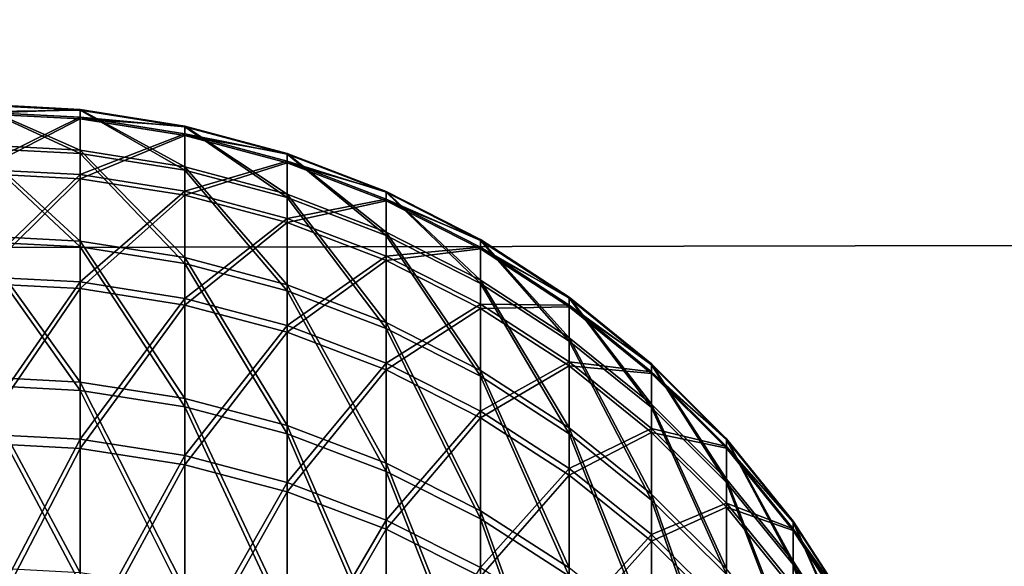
# Model space of a CAD drawing. Header units: millimetres. Extents: x -184 to 165, y -135 to 242.
# Tile 731 of 1056: x -36.739 to -36.495, y -81.615 to -81.48. Entities that reach past the tile are written whole.
import ezdxf

# ---------------------------------------------------------------- set-up
doc = ezdxf.new("R2010")
doc.units = ezdxf.units.MM
doc.header["$LTSCALE"] = 41.718519
for name, color, linetype in [('384', 7, 'CONTINUOUS'), ('386', 7, 'CONTINUOUS'), ('453', 7, 'CONTINUOUS'), ('469', 7, 'CONTINUOUS')]:
    doc.layers.add(name, color=color, linetype=linetype)

msp = doc.modelspace()

# ---------------------------------------------------------------- linework, layer by layer
at = {"layer": '384', "linetype": 'CONTINUOUS'}
for points in [[(-19.62608, -81.05487, 60), (-19.80252, -81.50071, 60), (-177.79032, -81.26705, 60), (-19.62608, -81.05487, 60)], [(-19.80252, -81.50071, 60), (-177.5651, -81.83048, 60), (-177.79032, -81.26705, 60), (-19.80252, -81.50071, 60)], [(-19.80252, -81.50071, 60), (-19.99456, -81.97781, 60), (-177.5651, -81.83048, 60), (-19.80252, -81.50071, 60)]]:
    msp.add_3dface(points, dxfattribs=at)
at = {"layer": '386', "linetype": 'CONTINUOUS'}
for points in [[(-177.87392, -81.05487, 63), (-177.69748, -81.50071, 63), (-19.70968, -81.26705, 63), (-177.87392, -81.05487, 63)], [(-177.69748, -81.50071, 63), (-19.9349, -81.83048, 63), (-19.70968, -81.26705, 63), (-177.69748, -81.50071, 63)], [(-177.69748, -81.50071, 63), (-177.50544, -81.97781, 63), (-19.9349, -81.83048, 63), (-177.69748, -81.50071, 63)]]:
    msp.add_3dface(points, dxfattribs=at)
at = {"layer": '453', "linetype": 'CONTINUOUS'}
for points in [[(-36.75, -81.51068, 25.64715), (-36.75, -81.5006, 25.92012), (-36.72387, -81.51205, 25.64723), (-36.75, -81.51068, 25.64715)], [(-36.75, -81.5006, 25.92012), (-36.75, -81.50295, 26.19327), (-36.72387, -81.50197, 25.92014), (-36.75, -81.5006, 25.92012)], [(-36.75, -81.5006, 25.92012), (-36.72387, -81.50197, 25.92014), (-36.72387, -81.51205, 25.64723), (-36.75, -81.5006, 25.92012)], [(-36.75, -81.50295, 26.19327), (-36.72387, -81.50432, 26.19322), (-36.72387, -81.50197, 25.92014), (-36.75, -81.50295, 26.19327)], [(-36.698, -81.50607, 25.9202), (-36.698, -81.51614, 25.64747), (-36.72387, -81.50197, 25.92014), (-36.698, -81.50607, 25.9202)], [(-36.72387, -81.50432, 26.19322), (-36.698, -81.50607, 25.9202), (-36.72387, -81.50197, 25.92014), (-36.72387, -81.50432, 26.19322)], [(-36.72387, -81.50197, 25.92014), (-36.698, -81.51614, 25.64747), (-36.72387, -81.51205, 25.64723), (-36.72387, -81.50197, 25.92014)], [(-36.75, -81.50295, 26.19327), (-36.75, -81.51774, 26.46603), (-36.72387, -81.50432, 26.19322), (-36.75, -81.50295, 26.19327)], [(-36.75, -81.51774, 26.46603), (-36.72387, -81.5191, 26.46592), (-36.72387, -81.50432, 26.19322), (-36.75, -81.51774, 26.46603)], [(-36.698, -81.50842, 26.1931), (-36.698, -81.50607, 25.9202), (-36.72387, -81.50432, 26.19322), (-36.698, -81.50842, 26.1931)], [(-36.72387, -81.5191, 26.46592), (-36.698, -81.50842, 26.1931), (-36.72387, -81.50432, 26.19322), (-36.72387, -81.5191, 26.46592)], [(-36.6727, -81.51285, 25.92029), (-36.6727, -81.52291, 25.64788), (-36.698, -81.50607, 25.9202), (-36.6727, -81.51285, 25.92029)], [(-36.698, -81.50842, 26.1931), (-36.6727, -81.51285, 25.92029), (-36.698, -81.50607, 25.9202), (-36.698, -81.50842, 26.1931)], [(-36.698, -81.50607, 25.9202), (-36.6727, -81.52291, 25.64788), (-36.698, -81.51614, 25.64747), (-36.698, -81.50607, 25.9202)], [(-36.698, -81.52319, 26.46561), (-36.698, -81.50842, 26.1931), (-36.72387, -81.5191, 26.46592), (-36.698, -81.52319, 26.46561)], [(-36.6727, -81.5152, 26.19288), (-36.6727, -81.51285, 25.92029), (-36.698, -81.50842, 26.1931), (-36.6727, -81.5152, 26.19288)], [(-36.698, -81.52319, 26.46561), (-36.6727, -81.5152, 26.19288), (-36.698, -81.50842, 26.1931), (-36.698, -81.52319, 26.46561)], [(-36.75, -81.53318, 25.37492), (-36.75, -81.51068, 25.64715), (-36.72387, -81.53454, 25.37506), (-36.75, -81.53318, 25.37492)], [(-36.75, -81.51068, 25.64715), (-36.72387, -81.51205, 25.64723), (-36.72387, -81.53454, 25.37506), (-36.75, -81.51068, 25.64715)], [(-36.698, -81.51614, 25.64747), (-36.698, -81.53861, 25.37549), (-36.72387, -81.51205, 25.64723), (-36.698, -81.51614, 25.64747)], [(-36.72387, -81.51205, 25.64723), (-36.698, -81.53861, 25.37549), (-36.72387, -81.53454, 25.37506), (-36.72387, -81.51205, 25.64723)], [(-36.64824, -81.52224, 25.92043), (-36.64824, -81.53229, 25.64844), (-36.6727, -81.51285, 25.92029), (-36.64824, -81.52224, 25.92043)], [(-36.6727, -81.5152, 26.19288), (-36.64824, -81.52224, 25.92043), (-36.6727, -81.51285, 25.92029), (-36.6727, -81.5152, 26.19288)], [(-36.6727, -81.51285, 25.92029), (-36.64824, -81.53229, 25.64844), (-36.6727, -81.52291, 25.64788), (-36.6727, -81.51285, 25.92029)], [(-36.6727, -81.52995, 26.46508), (-36.6727, -81.5152, 26.19288), (-36.698, -81.52319, 26.46561), (-36.6727, -81.52995, 26.46508)], [(-36.6727, -81.52291, 25.64788), (-36.6727, -81.54536, 25.3762), (-36.698, -81.51614, 25.64747), (-36.6727, -81.52291, 25.64788)], [(-36.698, -81.51614, 25.64747), (-36.6727, -81.54536, 25.3762), (-36.698, -81.53861, 25.37549), (-36.698, -81.51614, 25.64747)], [(-36.64824, -81.52459, 26.19259), (-36.64824, -81.52224, 25.92043), (-36.6727, -81.5152, 26.19288), (-36.64824, -81.52459, 26.19259)], [(-36.6727, -81.52995, 26.46508), (-36.64824, -81.52459, 26.19259), (-36.6727, -81.5152, 26.19288), (-36.6727, -81.52995, 26.46508)], [(-36.75, -81.51774, 26.46603), (-36.75, -81.54492, 26.73783), (-36.72387, -81.5191, 26.46592), (-36.75, -81.51774, 26.46603)], [(-36.75, -81.54492, 26.73783), (-36.72387, -81.54628, 26.73766), (-36.72387, -81.5191, 26.46592), (-36.75, -81.54492, 26.73783)], [(-36.72387, -81.54628, 26.73766), (-36.698, -81.52319, 26.46561), (-36.72387, -81.5191, 26.46592), (-36.72387, -81.54628, 26.73766)], [(-36.698, -81.55035, 26.73716), (-36.698, -81.52319, 26.46561), (-36.72387, -81.54628, 26.73766), (-36.698, -81.55035, 26.73716)], [(-36.698, -81.55035, 26.73716), (-36.6727, -81.52995, 26.46508), (-36.698, -81.52319, 26.46561), (-36.698, -81.55035, 26.73716)], [(-36.64824, -81.53229, 25.64844), (-36.64824, -81.5547, 25.37719), (-36.6727, -81.52291, 25.64788), (-36.64824, -81.53229, 25.64844)], [(-36.6727, -81.52291, 25.64788), (-36.64824, -81.5547, 25.37719), (-36.6727, -81.54536, 25.3762), (-36.6727, -81.52291, 25.64788)], [(-36.62491, -81.53414, 25.92059), (-36.62491, -81.54417, 25.64915), (-36.64824, -81.52224, 25.92043), (-36.62491, -81.53414, 25.92059)], [(-36.64824, -81.52459, 26.19259), (-36.62491, -81.53414, 25.92059), (-36.64824, -81.52224, 25.92043), (-36.64824, -81.52459, 26.19259)], [(-36.64824, -81.52224, 25.92043), (-36.62491, -81.54417, 25.64915), (-36.64824, -81.53229, 25.64844), (-36.64824, -81.52224, 25.92043)], [(-36.64824, -81.53932, 26.46436), (-36.64824, -81.52459, 26.19259), (-36.6727, -81.52995, 26.46508), (-36.64824, -81.53932, 26.46436)], [(-36.62491, -81.53648, 26.19221), (-36.62491, -81.53414, 25.92059), (-36.64824, -81.52459, 26.19259), (-36.62491, -81.53648, 26.19221)], [(-36.64824, -81.53932, 26.46436), (-36.62491, -81.53648, 26.19221), (-36.64824, -81.52459, 26.19259), (-36.64824, -81.53932, 26.46436)], [(-36.6727, -81.55708, 26.73633), (-36.6727, -81.52995, 26.46508), (-36.698, -81.55035, 26.73716), (-36.6727, -81.55708, 26.73633)], [(-36.6727, -81.55708, 26.73633), (-36.64824, -81.53932, 26.46436), (-36.6727, -81.52995, 26.46508), (-36.6727, -81.55708, 26.73633)], [(-36.75, -81.56804, 25.10399), (-36.75, -81.53318, 25.37492), (-36.72387, -81.56939, 25.1042), (-36.75, -81.56804, 25.10399)], [(-36.75, -81.53318, 25.37492), (-36.72387, -81.53454, 25.37506), (-36.72387, -81.56939, 25.1042), (-36.75, -81.53318, 25.37492)], [(-36.62491, -81.54417, 25.64915), (-36.62491, -81.56654, 25.37844), (-36.64824, -81.53229, 25.64844), (-36.62491, -81.54417, 25.64915)], [(-36.64824, -81.53229, 25.64844), (-36.62491, -81.56654, 25.37844), (-36.64824, -81.5547, 25.37719), (-36.64824, -81.53229, 25.64844)], [(-36.698, -81.53861, 25.37549), (-36.698, -81.57344, 25.10481), (-36.72387, -81.53454, 25.37506), (-36.698, -81.53861, 25.37549)], [(-36.72387, -81.53454, 25.37506), (-36.698, -81.57344, 25.10481), (-36.72387, -81.56939, 25.1042), (-36.72387, -81.53454, 25.37506)], [(-36.60295, -81.54842, 25.9208), (-36.60295, -81.55842, 25.65), (-36.62491, -81.53414, 25.92059), (-36.60295, -81.54842, 25.9208)], [(-36.62491, -81.53648, 26.19221), (-36.60295, -81.54842, 25.9208), (-36.62491, -81.53414, 25.92059), (-36.62491, -81.53648, 26.19221)], [(-36.62491, -81.53414, 25.92059), (-36.60295, -81.55842, 25.65), (-36.62491, -81.54417, 25.64915), (-36.62491, -81.53414, 25.92059)], [(-36.62491, -81.55119, 26.46345), (-36.62491, -81.53648, 26.19221), (-36.64824, -81.53932, 26.46436), (-36.62491, -81.55119, 26.46345)], [(-36.60295, -81.55075, 26.19177), (-36.60295, -81.54842, 25.9208), (-36.62491, -81.53648, 26.19221), (-36.60295, -81.55075, 26.19177)], [(-36.62491, -81.55119, 26.46345), (-36.60295, -81.55075, 26.19177), (-36.62491, -81.53648, 26.19221), (-36.62491, -81.55119, 26.46345)], [(-36.6727, -81.54536, 25.3762), (-36.6727, -81.58015, 25.10583), (-36.698, -81.53861, 25.37549), (-36.6727, -81.54536, 25.3762)], [(-36.698, -81.53861, 25.37549), (-36.6727, -81.58015, 25.10583), (-36.698, -81.57344, 25.10481), (-36.698, -81.53861, 25.37549)], [(-36.64824, -81.5664, 26.73518), (-36.64824, -81.53932, 26.46436), (-36.6727, -81.55708, 26.73633), (-36.64824, -81.5664, 26.73518)], [(-36.64824, -81.5664, 26.73518), (-36.62491, -81.55119, 26.46345), (-36.64824, -81.53932, 26.46436), (-36.64824, -81.5664, 26.73518)], [(-36.75, -81.54492, 26.73783), (-36.75, -81.58445, 27.00811), (-36.72387, -81.54628, 26.73766), (-36.75, -81.54492, 26.73783)], [(-36.64824, -81.5547, 25.37719), (-36.64824, -81.58944, 25.10724), (-36.6727, -81.54536, 25.3762), (-36.64824, -81.5547, 25.37719)], [(-36.6727, -81.54536, 25.3762), (-36.64824, -81.58944, 25.10724), (-36.6727, -81.58015, 25.10583), (-36.6727, -81.54536, 25.3762)], [(-36.60295, -81.55842, 25.65), (-36.60295, -81.58073, 25.37994), (-36.62491, -81.54417, 25.64915), (-36.60295, -81.55842, 25.65)], [(-36.62491, -81.54417, 25.64915), (-36.60295, -81.58073, 25.37994), (-36.62491, -81.56654, 25.37844), (-36.62491, -81.54417, 25.64915)], [(-36.75, -81.58445, 27.00811), (-36.72387, -81.5858, 27.00788), (-36.72387, -81.54628, 26.73766), (-36.75, -81.58445, 27.00811)], [(-36.72387, -81.5858, 27.00788), (-36.698, -81.55035, 26.73716), (-36.72387, -81.54628, 26.73766), (-36.72387, -81.5858, 27.00788)], [(-36.698, -81.58984, 27.0072), (-36.698, -81.55035, 26.73716), (-36.72387, -81.5858, 27.00788), (-36.698, -81.58984, 27.0072)], [(-36.698, -81.58984, 27.0072), (-36.6727, -81.55708, 26.73633), (-36.698, -81.55035, 26.73716), (-36.698, -81.58984, 27.0072)], [(-36.5826, -81.56491, 25.92103), (-36.5826, -81.57489, 25.65098), (-36.60295, -81.54842, 25.9208), (-36.5826, -81.56491, 25.92103)], [(-36.60295, -81.55075, 26.19177), (-36.5826, -81.56491, 25.92103), (-36.60295, -81.54842, 25.9208), (-36.60295, -81.55075, 26.19177)], [(-36.60295, -81.54842, 25.9208), (-36.5826, -81.57489, 25.65098), (-36.60295, -81.55842, 25.65), (-36.60295, -81.54842, 25.9208)], [(-36.62491, -81.57822, 26.73373), (-36.62491, -81.55119, 26.46345), (-36.64824, -81.5664, 26.73518), (-36.62491, -81.57822, 26.73373)], [(-36.60295, -81.56542, 26.46235), (-36.60295, -81.55075, 26.19177), (-36.62491, -81.55119, 26.46345), (-36.60295, -81.56542, 26.46235)], [(-36.62491, -81.57822, 26.73373), (-36.60295, -81.56542, 26.46235), (-36.62491, -81.55119, 26.46345), (-36.62491, -81.57822, 26.73373)], [(-36.5826, -81.56724, 26.19125), (-36.5826, -81.56491, 25.92103), (-36.60295, -81.55075, 26.19177), (-36.5826, -81.56724, 26.19125)], [(-36.60295, -81.56542, 26.46235), (-36.5826, -81.56724, 26.19125), (-36.60295, -81.55075, 26.19177), (-36.60295, -81.56542, 26.46235)], [(-36.62491, -81.56654, 25.37844), (-36.62491, -81.6012, 25.10903), (-36.64824, -81.5547, 25.37719), (-36.62491, -81.56654, 25.37844)], [(-36.64824, -81.5547, 25.37719), (-36.62491, -81.6012, 25.10903), (-36.64824, -81.58944, 25.10724), (-36.64824, -81.5547, 25.37719)], [(-36.6727, -81.59653, 27.00606), (-36.6727, -81.55708, 26.73633), (-36.698, -81.58984, 27.0072), (-36.6727, -81.59653, 27.00606)], [(-36.6727, -81.59653, 27.00606), (-36.64824, -81.5664, 26.73518), (-36.6727, -81.55708, 26.73633), (-36.6727, -81.59653, 27.00606)], [(-36.5826, -81.57489, 25.65098), (-36.5826, -81.59714, 25.38167), (-36.60295, -81.55842, 25.65), (-36.5826, -81.57489, 25.65098)], [(-36.60295, -81.55842, 25.65), (-36.5826, -81.59714, 25.38167), (-36.60295, -81.58073, 25.37994), (-36.60295, -81.55842, 25.65)], [(-36.56409, -81.58345, 25.92129), (-36.56409, -81.59339, 25.65209), (-36.5826, -81.56491, 25.92103), (-36.56409, -81.58345, 25.92129)], [(-36.5826, -81.56724, 26.19125), (-36.56409, -81.58345, 25.92129), (-36.5826, -81.56491, 25.92103), (-36.5826, -81.56724, 26.19125)], [(-36.5826, -81.56491, 25.92103), (-36.56409, -81.59339, 25.65209), (-36.5826, -81.57489, 25.65098), (-36.5826, -81.56491, 25.92103)], [(-36.64824, -81.60579, 27.00449), (-36.64824, -81.5664, 26.73518), (-36.6727, -81.59653, 27.00606), (-36.64824, -81.60579, 27.00449)], [(-36.64824, -81.60579, 27.00449), (-36.62491, -81.57822, 26.73373), (-36.64824, -81.5664, 26.73518), (-36.64824, -81.60579, 27.00449)], [(-36.60295, -81.59239, 26.73199), (-36.60295, -81.56542, 26.46235), (-36.62491, -81.57822, 26.73373), (-36.60295, -81.59239, 26.73199)], [(-36.60295, -81.58073, 25.37994), (-36.60295, -81.61532, 25.11117), (-36.62491, -81.56654, 25.37844), (-36.60295, -81.58073, 25.37994)], [(-36.62491, -81.56654, 25.37844), (-36.60295, -81.61532, 25.11117), (-36.62491, -81.6012, 25.10903), (-36.62491, -81.56654, 25.37844)], [(-36.5826, -81.58187, 26.46108), (-36.5826, -81.56724, 26.19125), (-36.60295, -81.56542, 26.46235), (-36.5826, -81.58187, 26.46108)], [(-36.60295, -81.59239, 26.73199), (-36.5826, -81.58187, 26.46108), (-36.60295, -81.56542, 26.46235), (-36.60295, -81.59239, 26.73199)], [(-36.56409, -81.58577, 26.19067), (-36.56409, -81.58345, 25.92129), (-36.5826, -81.56724, 26.19125), (-36.56409, -81.58577, 26.19067)], [(-36.5826, -81.58187, 26.46108), (-36.56409, -81.58577, 26.19067), (-36.5826, -81.56724, 26.19125), (-36.5826, -81.58187, 26.46108)], [(-36.75, -81.61519, 24.83494), (-36.75, -81.56804, 25.10399), (-36.72387, -81.61654, 24.8352), (-36.75, -81.61519, 24.83494)], [(-36.75, -81.56804, 25.10399), (-36.72387, -81.56939, 25.1042), (-36.72387, -81.61654, 24.8352), (-36.75, -81.56804, 25.10399)], [(-36.698, -81.57344, 25.10481), (-36.698, -81.62056, 24.836), (-36.72387, -81.56939, 25.1042), (-36.698, -81.57344, 25.10481)], [(-36.72387, -81.56939, 25.1042), (-36.698, -81.62056, 24.836), (-36.72387, -81.61654, 24.8352), (-36.72387, -81.56939, 25.1042)], [(-36.6727, -81.58015, 25.10583), (-36.6727, -81.62721, 24.83732), (-36.698, -81.57344, 25.10481), (-36.6727, -81.58015, 25.10583)], [(-36.698, -81.57344, 25.10481), (-36.6727, -81.62721, 24.83732), (-36.698, -81.62056, 24.836), (-36.698, -81.57344, 25.10481)], [(-36.56409, -81.59339, 25.65209), (-36.56409, -81.61557, 25.38362), (-36.5826, -81.57489, 25.65098), (-36.56409, -81.59339, 25.65209)], [(-36.5826, -81.57489, 25.65098), (-36.56409, -81.61557, 25.38362), (-36.5826, -81.59714, 25.38167), (-36.5826, -81.57489, 25.65098)], [(-36.62491, -81.61752, 27.0025), (-36.62491, -81.57822, 26.73373), (-36.64824, -81.60579, 27.00449), (-36.62491, -81.61752, 27.0025)], [(-36.62491, -81.61752, 27.0025), (-36.60295, -81.59239, 26.73199), (-36.62491, -81.57822, 26.73373), (-36.62491, -81.61752, 27.0025)], [(-36.64824, -81.58944, 25.10724), (-36.64824, -81.63642, 24.83916), (-36.6727, -81.58015, 25.10583), (-36.64824, -81.58944, 25.10724)], [(-36.6727, -81.58015, 25.10583), (-36.64824, -81.63642, 24.83916), (-36.6727, -81.62721, 24.83732), (-36.6727, -81.58015, 25.10583)], [(-36.5826, -81.59714, 25.38167), (-36.5826, -81.63163, 25.11365), (-36.60295, -81.58073, 25.37994), (-36.5826, -81.59714, 25.38167)], [(-36.60295, -81.58073, 25.37994), (-36.5826, -81.63163, 25.11365), (-36.60295, -81.61532, 25.11117), (-36.60295, -81.58073, 25.37994)], [(-36.5826, -81.60876, 26.72997), (-36.5826, -81.58187, 26.46108), (-36.60295, -81.59239, 26.73199), (-36.5826, -81.60876, 26.72997)], [(-36.56409, -81.60035, 26.45966), (-36.56409, -81.58577, 26.19067), (-36.5826, -81.58187, 26.46108), (-36.56409, -81.60035, 26.45966)], [(-36.5826, -81.60876, 26.72997), (-36.56409, -81.60035, 26.45966), (-36.5826, -81.58187, 26.46108), (-36.5826, -81.60876, 26.72997)], [(-36.75, -81.58445, 27.00811), (-36.75, -81.63623, 27.27632), (-36.72387, -81.5858, 27.00788), (-36.75, -81.58445, 27.00811)], [(-36.54762, -81.60381, 25.92158), (-36.54762, -81.61372, 25.6533), (-36.56409, -81.58345, 25.92129), (-36.54762, -81.60381, 25.92158)], [(-36.56409, -81.58577, 26.19067), (-36.54762, -81.60381, 25.92158), (-36.56409, -81.58345, 25.92129), (-36.56409, -81.58577, 26.19067)], [(-36.56409, -81.58345, 25.92129), (-36.54762, -81.61372, 25.6533), (-36.56409, -81.59339, 25.65209), (-36.56409, -81.58345, 25.92129)], [(-36.75, -81.63623, 27.27632), (-36.72387, -81.63757, 27.27603), (-36.72387, -81.5858, 27.00788), (-36.75, -81.63623, 27.27632)], [(-36.72387, -81.63757, 27.27603), (-36.698, -81.58984, 27.0072), (-36.72387, -81.5858, 27.00788), (-36.72387, -81.63757, 27.27603)], [(-36.54762, -81.60613, 26.19003), (-36.54762, -81.60381, 25.92158), (-36.56409, -81.58577, 26.19067), (-36.54762, -81.60613, 26.19003)], [(-36.56409, -81.60035, 26.45966), (-36.54762, -81.60613, 26.19003), (-36.56409, -81.58577, 26.19067), (-36.56409, -81.60035, 26.45966)], [(-36.62491, -81.6012, 25.10903), (-36.62491, -81.6481, 24.84148), (-36.64824, -81.58944, 25.10724), (-36.62491, -81.6012, 25.10903)], [(-36.64824, -81.58944, 25.10724), (-36.62491, -81.6481, 24.84148), (-36.64824, -81.63642, 24.83916), (-36.64824, -81.58944, 25.10724)], [(-36.698, -81.64158, 27.27516), (-36.698, -81.58984, 27.0072), (-36.72387, -81.63757, 27.27603), (-36.698, -81.64158, 27.27516)], [(-36.698, -81.64158, 27.27516), (-36.6727, -81.59653, 27.00606), (-36.698, -81.58984, 27.0072), (-36.698, -81.64158, 27.27516)], [(-36.60295, -81.6316, 27.00012), (-36.60295, -81.59239, 26.73199), (-36.62491, -81.61752, 27.0025), (-36.60295, -81.6316, 27.00012)], [(-36.60295, -81.6316, 27.00012), (-36.5826, -81.60876, 26.72997), (-36.60295, -81.59239, 26.73199), (-36.60295, -81.6316, 27.00012)], [(-36.54762, -81.61372, 25.6533), (-36.54762, -81.63583, 25.38576), (-36.56409, -81.59339, 25.65209), (-36.54762, -81.61372, 25.6533)], [(-36.56409, -81.59339, 25.65209), (-36.54762, -81.63583, 25.38576), (-36.56409, -81.61557, 25.38362), (-36.56409, -81.59339, 25.65209)], [(-36.6727, -81.64821, 27.27372), (-36.6727, -81.59653, 27.00606), (-36.698, -81.64158, 27.27516), (-36.6727, -81.64821, 27.27372)], [(-36.6727, -81.64821, 27.27372), (-36.64824, -81.60579, 27.00449), (-36.6727, -81.59653, 27.00606), (-36.6727, -81.64821, 27.27372)], [(-36.56409, -81.61557, 25.38362), (-36.56409, -81.64995, 25.11643), (-36.5826, -81.59714, 25.38167), (-36.56409, -81.61557, 25.38362)], [(-36.5826, -81.59714, 25.38167), (-36.56409, -81.64995, 25.11643), (-36.5826, -81.63163, 25.11365), (-36.5826, -81.59714, 25.38167)], [(-36.60295, -81.61532, 25.11117), (-36.60295, -81.6621, 24.84426), (-36.62491, -81.6012, 25.10903), (-36.60295, -81.61532, 25.11117)], [(-36.62491, -81.6012, 25.10903), (-36.60295, -81.6621, 24.84426), (-36.62491, -81.6481, 24.84148), (-36.62491, -81.6012, 25.10903)], [(-36.56409, -81.62715, 26.72771), (-36.56409, -81.60035, 26.45966), (-36.5826, -81.60876, 26.72997), (-36.56409, -81.62715, 26.72771)], [(-36.54762, -81.62066, 26.45809), (-36.54762, -81.60613, 26.19003), (-36.56409, -81.60035, 26.45966), (-36.54762, -81.62066, 26.45809)], [(-36.56409, -81.62715, 26.72771), (-36.54762, -81.62066, 26.45809), (-36.56409, -81.60035, 26.45966), (-36.56409, -81.62715, 26.72771)], [(-36.53338, -81.62579, 25.92189), (-36.53338, -81.63566, 25.65461), (-36.54762, -81.60381, 25.92158), (-36.53338, -81.62579, 25.92189)], [(-36.54762, -81.60613, 26.19003), (-36.53338, -81.62579, 25.92189), (-36.54762, -81.60381, 25.92158), (-36.54762, -81.60613, 26.19003)], [(-36.54762, -81.60381, 25.92158), (-36.53338, -81.63566, 25.65461), (-36.54762, -81.61372, 25.6533), (-36.54762, -81.60381, 25.92158)], [(-36.64824, -81.65739, 27.27173), (-36.64824, -81.60579, 27.00449), (-36.6727, -81.64821, 27.27372), (-36.64824, -81.65739, 27.27173)], [(-36.64824, -81.65739, 27.27173), (-36.62491, -81.61752, 27.0025), (-36.64824, -81.60579, 27.00449), (-36.64824, -81.65739, 27.27173)], [(-36.53338, -81.6281, 26.18934), (-36.53338, -81.62579, 25.92189), (-36.54762, -81.60613, 26.19003), (-36.53338, -81.6281, 26.18934)], [(-36.54762, -81.62066, 26.45809), (-36.53338, -81.6281, 26.18934), (-36.54762, -81.60613, 26.19003), (-36.54762, -81.62066, 26.45809)], [(-36.5826, -81.64786, 26.99736), (-36.5826, -81.60876, 26.72997), (-36.60295, -81.6316, 27.00012), (-36.5826, -81.64786, 26.99736)], [(-36.5826, -81.64786, 26.99736), (-36.56409, -81.62715, 26.72771), (-36.5826, -81.60876, 26.72997), (-36.5826, -81.64786, 26.99736)], [(-36.53338, -81.63566, 25.65461), (-36.53338, -81.65769, 25.38806), (-36.54762, -81.61372, 25.6533), (-36.53338, -81.63566, 25.65461)], [(-36.54762, -81.61372, 25.6533), (-36.53338, -81.65769, 25.38806), (-36.54762, -81.63583, 25.38576), (-36.54762, -81.61372, 25.6533)]]:
    msp.add_3dface(points, dxfattribs=at)
at = {"layer": '469', "linetype": 'CONTINUOUS'}
for points in [[(-36.75, -81.51151, -29.36643), (-36.75, -81.50081, -29.09348), (-36.72387, -81.51287, -29.36634), (-36.75, -81.51151, -29.36643)], [(-36.75, -81.50081, -29.09348), (-36.75, -81.50254, -28.82033), (-36.72387, -81.50218, -29.09346), (-36.75, -81.50081, -29.09348)], [(-36.75, -81.50081, -29.09348), (-36.72387, -81.50218, -29.09346), (-36.72387, -81.51287, -29.36634), (-36.75, -81.50081, -29.09348)], [(-36.75, -81.50254, -28.82033), (-36.72387, -81.50391, -28.82037), (-36.72387, -81.50218, -29.09346), (-36.75, -81.50254, -28.82033)], [(-36.75, -81.50254, -28.82033), (-36.75, -81.51671, -28.54754), (-36.72387, -81.50391, -28.82037), (-36.75, -81.50254, -28.82033)], [(-36.75, -81.51671, -28.54754), (-36.72387, -81.51807, -28.54764), (-36.72387, -81.50391, -28.82037), (-36.75, -81.51671, -28.54754)], [(-36.698, -81.50628, -29.09339), (-36.698, -81.51697, -29.36609), (-36.72387, -81.50218, -29.09346), (-36.698, -81.50628, -29.09339)], [(-36.72387, -81.50391, -28.82037), (-36.698, -81.50628, -29.09339), (-36.72387, -81.50218, -29.09346), (-36.72387, -81.50391, -28.82037)], [(-36.72387, -81.50218, -29.09346), (-36.698, -81.51697, -29.36609), (-36.72387, -81.51287, -29.36634), (-36.72387, -81.50218, -29.09346)], [(-36.698, -81.50801, -28.82049), (-36.698, -81.50628, -29.09339), (-36.72387, -81.50391, -28.82037), (-36.698, -81.50801, -28.82049)], [(-36.72387, -81.51807, -28.54764), (-36.698, -81.50801, -28.82049), (-36.72387, -81.50391, -28.82037), (-36.72387, -81.51807, -28.54764)], [(-36.6727, -81.51306, -29.09328), (-36.6727, -81.52374, -29.36567), (-36.698, -81.50628, -29.09339), (-36.6727, -81.51306, -29.09328)], [(-36.698, -81.50801, -28.82049), (-36.6727, -81.51306, -29.09328), (-36.698, -81.50628, -29.09339), (-36.698, -81.50801, -28.82049)], [(-36.698, -81.50628, -29.09339), (-36.6727, -81.52374, -29.36567), (-36.698, -81.51697, -29.36609), (-36.698, -81.50628, -29.09339)], [(-36.698, -81.52216, -28.54794), (-36.698, -81.50801, -28.82049), (-36.72387, -81.51807, -28.54764), (-36.698, -81.52216, -28.54794)], [(-36.6727, -81.51479, -28.82068), (-36.6727, -81.51306, -29.09328), (-36.698, -81.50801, -28.82049), (-36.6727, -81.51479, -28.82068)], [(-36.698, -81.52216, -28.54794), (-36.6727, -81.51479, -28.82068), (-36.698, -81.50801, -28.82049), (-36.698, -81.52216, -28.54794)], [(-36.75, -81.53462, -29.63861), (-36.75, -81.51151, -29.36643), (-36.72387, -81.53598, -29.63846), (-36.75, -81.53462, -29.63861)], [(-36.75, -81.51151, -29.36643), (-36.72387, -81.51287, -29.36634), (-36.72387, -81.53598, -29.63846), (-36.75, -81.51151, -29.36643)], [(-36.698, -81.51697, -29.36609), (-36.698, -81.54006, -29.63802), (-36.72387, -81.51287, -29.36634), (-36.698, -81.51697, -29.36609)], [(-36.72387, -81.51287, -29.36634), (-36.698, -81.54006, -29.63802), (-36.72387, -81.53598, -29.63846), (-36.72387, -81.51287, -29.36634)], [(-36.64824, -81.52245, -29.09313), (-36.64824, -81.53311, -29.36509), (-36.6727, -81.51306, -29.09328), (-36.64824, -81.52245, -29.09313)], [(-36.6727, -81.51479, -28.82068), (-36.64824, -81.52245, -29.09313), (-36.6727, -81.51306, -29.09328), (-36.6727, -81.51479, -28.82068)], [(-36.6727, -81.51306, -29.09328), (-36.64824, -81.53311, -29.36509), (-36.6727, -81.52374, -29.36567), (-36.6727, -81.51306, -29.09328)], [(-36.6727, -81.52893, -28.54845), (-36.6727, -81.51479, -28.82068), (-36.698, -81.52216, -28.54794), (-36.6727, -81.52893, -28.54845)], [(-36.64824, -81.52418, -28.82096), (-36.64824, -81.52245, -29.09313), (-36.6727, -81.51479, -28.82068), (-36.64824, -81.52418, -28.82096)], [(-36.6727, -81.52893, -28.54845), (-36.64824, -81.52418, -28.82096), (-36.6727, -81.51479, -28.82068), (-36.6727, -81.52893, -28.54845)], [(-36.75, -81.51671, -28.54754), (-36.75, -81.54328, -28.27567), (-36.72387, -81.51807, -28.54764), (-36.75, -81.51671, -28.54754)], [(-36.75, -81.54328, -28.27567), (-36.72387, -81.54463, -28.27584), (-36.72387, -81.51807, -28.54764), (-36.75, -81.54328, -28.27567)], [(-36.72387, -81.54463, -28.27584), (-36.698, -81.52216, -28.54794), (-36.72387, -81.51807, -28.54764), (-36.72387, -81.54463, -28.27584)], [(-36.6727, -81.52374, -29.36567), (-36.6727, -81.5468, -29.63729), (-36.698, -81.51697, -29.36609), (-36.6727, -81.52374, -29.36567)], [(-36.698, -81.51697, -29.36609), (-36.6727, -81.5468, -29.63729), (-36.698, -81.54006, -29.63802), (-36.698, -81.51697, -29.36609)], [(-36.698, -81.5487, -28.27633), (-36.698, -81.52216, -28.54794), (-36.72387, -81.54463, -28.27584), (-36.698, -81.5487, -28.27633)], [(-36.698, -81.5487, -28.27633), (-36.6727, -81.52893, -28.54845), (-36.698, -81.52216, -28.54794), (-36.698, -81.5487, -28.27633)], [(-36.64824, -81.53311, -29.36509), (-36.64824, -81.55614, -29.63629), (-36.6727, -81.52374, -29.36567), (-36.64824, -81.53311, -29.36509)], [(-36.6727, -81.52374, -29.36567), (-36.64824, -81.55614, -29.63629), (-36.6727, -81.5468, -29.63729), (-36.6727, -81.52374, -29.36567)], [(-36.62491, -81.53435, -29.09293), (-36.62491, -81.54499, -29.36435), (-36.64824, -81.52245, -29.09313), (-36.62491, -81.53435, -29.09293)], [(-36.64824, -81.52418, -28.82096), (-36.62491, -81.53435, -29.09293), (-36.64824, -81.52245, -29.09313), (-36.64824, -81.52418, -28.82096)], [(-36.64824, -81.52245, -29.09313), (-36.62491, -81.54499, -29.36435), (-36.64824, -81.53311, -29.36509), (-36.64824, -81.52245, -29.09313)], [(-36.64824, -81.53829, -28.54915), (-36.64824, -81.52418, -28.82096), (-36.6727, -81.52893, -28.54845), (-36.64824, -81.53829, -28.54915)], [(-36.62491, -81.53607, -28.8213), (-36.62491, -81.53435, -29.09293), (-36.64824, -81.52418, -28.82096), (-36.62491, -81.53607, -28.8213)], [(-36.64824, -81.53829, -28.54915), (-36.62491, -81.53607, -28.8213), (-36.64824, -81.52418, -28.82096), (-36.64824, -81.53829, -28.54915)], [(-36.6727, -81.55544, -28.27714), (-36.6727, -81.52893, -28.54845), (-36.698, -81.5487, -28.27633), (-36.6727, -81.55544, -28.27714)], [(-36.6727, -81.55544, -28.27714), (-36.64824, -81.53829, -28.54915), (-36.6727, -81.52893, -28.54845), (-36.6727, -81.55544, -28.27714)], [(-36.62491, -81.54499, -29.36435), (-36.62491, -81.56797, -29.63501), (-36.64824, -81.53311, -29.36509), (-36.62491, -81.54499, -29.36435)], [(-36.64824, -81.53311, -29.36509), (-36.62491, -81.56797, -29.63501), (-36.64824, -81.55614, -29.63629), (-36.64824, -81.53311, -29.36509)], [(-36.75, -81.57009, -29.90945), (-36.75, -81.53462, -29.63861), (-36.72387, -81.57145, -29.90924), (-36.75, -81.57009, -29.90945)], [(-36.75, -81.53462, -29.63861), (-36.72387, -81.53598, -29.63846), (-36.72387, -81.57145, -29.90924), (-36.75, -81.53462, -29.63861)], [(-36.698, -81.54006, -29.63802), (-36.698, -81.5755, -29.90862), (-36.72387, -81.53598, -29.63846), (-36.698, -81.54006, -29.63802)], [(-36.72387, -81.53598, -29.63846), (-36.698, -81.5755, -29.90862), (-36.72387, -81.57145, -29.90924), (-36.72387, -81.53598, -29.63846)], [(-36.62491, -81.55016, -28.55004), (-36.62491, -81.53607, -28.8213), (-36.64824, -81.53829, -28.54915), (-36.62491, -81.55016, -28.55004)], [(-36.60295, -81.54862, -29.0927), (-36.60295, -81.55924, -29.36347), (-36.62491, -81.53435, -29.09293), (-36.60295, -81.54862, -29.0927)], [(-36.62491, -81.53607, -28.8213), (-36.60295, -81.54862, -29.0927), (-36.62491, -81.53435, -29.09293), (-36.62491, -81.53607, -28.8213)], [(-36.62491, -81.53435, -29.09293), (-36.60295, -81.55924, -29.36347), (-36.62491, -81.54499, -29.36435), (-36.62491, -81.53435, -29.09293)], [(-36.60295, -81.55035, -28.82172), (-36.60295, -81.54862, -29.0927), (-36.62491, -81.53607, -28.8213), (-36.60295, -81.55035, -28.82172)], [(-36.62491, -81.55016, -28.55004), (-36.60295, -81.55035, -28.82172), (-36.62491, -81.53607, -28.8213), (-36.62491, -81.55016, -28.55004)], [(-36.64824, -81.56476, -28.27827), (-36.64824, -81.53829, -28.54915), (-36.6727, -81.55544, -28.27714), (-36.64824, -81.56476, -28.27827)], [(-36.64824, -81.56476, -28.27827), (-36.62491, -81.55016, -28.55004), (-36.64824, -81.53829, -28.54915), (-36.64824, -81.56476, -28.27827)], [(-36.6727, -81.5468, -29.63729), (-36.6727, -81.5822, -29.90759), (-36.698, -81.54006, -29.63802), (-36.6727, -81.5468, -29.63729)], [(-36.698, -81.54006, -29.63802), (-36.6727, -81.5822, -29.90759), (-36.698, -81.5755, -29.90862), (-36.698, -81.54006, -29.63802)], [(-36.75, -81.54328, -28.27567), (-36.75, -81.58219, -28.0053), (-36.72387, -81.54463, -28.27584), (-36.75, -81.54328, -28.27567)], [(-36.75, -81.58219, -28.0053), (-36.72387, -81.58354, -28.00553), (-36.72387, -81.54463, -28.27584), (-36.75, -81.58219, -28.0053)], [(-36.72387, -81.58354, -28.00553), (-36.698, -81.5487, -28.27633), (-36.72387, -81.54463, -28.27584), (-36.72387, -81.58354, -28.00553)], [(-36.60295, -81.55924, -29.36347), (-36.60295, -81.58217, -29.63348), (-36.62491, -81.54499, -29.36435), (-36.60295, -81.55924, -29.36347)], [(-36.62491, -81.54499, -29.36435), (-36.60295, -81.58217, -29.63348), (-36.62491, -81.56797, -29.63501), (-36.62491, -81.54499, -29.36435)], [(-36.64824, -81.55614, -29.63629), (-36.64824, -81.59149, -29.90615), (-36.6727, -81.5468, -29.63729), (-36.64824, -81.55614, -29.63629)], [(-36.6727, -81.5468, -29.63729), (-36.64824, -81.59149, -29.90615), (-36.6727, -81.5822, -29.90759), (-36.6727, -81.5468, -29.63729)], [(-36.698, -81.58758, -28.0062), (-36.698, -81.5487, -28.27633), (-36.72387, -81.58354, -28.00553), (-36.698, -81.58758, -28.0062)], [(-36.698, -81.58758, -28.0062), (-36.6727, -81.55544, -28.27714), (-36.698, -81.5487, -28.27633), (-36.698, -81.58758, -28.0062)], [(-36.62491, -81.57658, -28.2797), (-36.62491, -81.55016, -28.55004), (-36.64824, -81.56476, -28.27827), (-36.62491, -81.57658, -28.2797)], [(-36.60295, -81.5644, -28.5511), (-36.60295, -81.55035, -28.82172), (-36.62491, -81.55016, -28.55004), (-36.60295, -81.5644, -28.5511)], [(-36.62491, -81.57658, -28.2797), (-36.60295, -81.5644, -28.5511), (-36.62491, -81.55016, -28.55004), (-36.62491, -81.57658, -28.2797)], [(-36.5826, -81.56512, -29.09243), (-36.5826, -81.5757, -29.36245), (-36.60295, -81.54862, -29.0927), (-36.5826, -81.56512, -29.09243)], [(-36.60295, -81.55035, -28.82172), (-36.5826, -81.56512, -29.09243), (-36.60295, -81.54862, -29.0927), (-36.60295, -81.55035, -28.82172)], [(-36.60295, -81.54862, -29.0927), (-36.5826, -81.5757, -29.36245), (-36.60295, -81.55924, -29.36347), (-36.60295, -81.54862, -29.0927)], [(-36.5826, -81.56683, -28.8222), (-36.5826, -81.56512, -29.09243), (-36.60295, -81.55035, -28.82172), (-36.5826, -81.56683, -28.8222)], [(-36.60295, -81.5644, -28.5511), (-36.5826, -81.56683, -28.8222), (-36.60295, -81.55035, -28.82172), (-36.60295, -81.5644, -28.5511)], [(-36.6727, -81.59427, -28.00732), (-36.6727, -81.55544, -28.27714), (-36.698, -81.58758, -28.0062), (-36.6727, -81.59427, -28.00732)], [(-36.6727, -81.59427, -28.00732), (-36.64824, -81.56476, -28.27827), (-36.6727, -81.55544, -28.27714), (-36.6727, -81.59427, -28.00732)], [(-36.62491, -81.56797, -29.63501), (-36.62491, -81.60325, -29.90434), (-36.64824, -81.55614, -29.63629), (-36.62491, -81.56797, -29.63501)], [(-36.64824, -81.55614, -29.63629), (-36.62491, -81.60325, -29.90434), (-36.64824, -81.59149, -29.90615), (-36.64824, -81.55614, -29.63629)], [(-36.5826, -81.5757, -29.36245), (-36.5826, -81.59857, -29.63171), (-36.60295, -81.55924, -29.36347), (-36.5826, -81.5757, -29.36245)], [(-36.60295, -81.55924, -29.36347), (-36.5826, -81.59857, -29.63171), (-36.60295, -81.58217, -29.63348), (-36.60295, -81.55924, -29.36347)], [(-36.64824, -81.60354, -28.00887), (-36.64824, -81.56476, -28.27827), (-36.6727, -81.59427, -28.00732), (-36.64824, -81.60354, -28.00887)], [(-36.64824, -81.60354, -28.00887), (-36.62491, -81.57658, -28.2797), (-36.64824, -81.56476, -28.27827), (-36.64824, -81.60354, -28.00887)], [(-36.60295, -81.59075, -28.28141), (-36.60295, -81.5644, -28.5511), (-36.62491, -81.57658, -28.2797), (-36.60295, -81.59075, -28.28141)], [(-36.5826, -81.58085, -28.55233), (-36.5826, -81.56683, -28.8222), (-36.60295, -81.5644, -28.5511), (-36.5826, -81.58085, -28.55233)], [(-36.60295, -81.59075, -28.28141), (-36.5826, -81.58085, -28.55233), (-36.60295, -81.5644, -28.5511), (-36.60295, -81.59075, -28.28141)], [(-36.56409, -81.58365, -29.09212), (-36.56409, -81.5942, -29.3613), (-36.5826, -81.56512, -29.09243), (-36.56409, -81.58365, -29.09212)], [(-36.5826, -81.56683, -28.8222), (-36.56409, -81.58365, -29.09212), (-36.5826, -81.56512, -29.09243), (-36.5826, -81.56683, -28.8222)], [(-36.5826, -81.56512, -29.09243), (-36.56409, -81.5942, -29.3613), (-36.5826, -81.5757, -29.36245), (-36.5826, -81.56512, -29.09243)], [(-36.56409, -81.58536, -28.82274), (-36.56409, -81.58365, -29.09212), (-36.5826, -81.56683, -28.8222), (-36.56409, -81.58536, -28.82274)], [(-36.5826, -81.58085, -28.55233), (-36.56409, -81.58536, -28.82274), (-36.5826, -81.56683, -28.8222), (-36.5826, -81.58085, -28.55233)], [(-36.75, -81.61786, -30.1784), (-36.75, -81.57009, -29.90945), (-36.72387, -81.6192, -30.17813), (-36.75, -81.61786, -30.1784)], [(-36.75, -81.57009, -29.90945), (-36.72387, -81.57145, -29.90924), (-36.72387, -81.6192, -30.17813), (-36.75, -81.57009, -29.90945)], [(-36.60295, -81.58217, -29.63348), (-36.60295, -81.61736, -29.90216), (-36.62491, -81.56797, -29.63501), (-36.60295, -81.58217, -29.63348)], [(-36.62491, -81.56797, -29.63501), (-36.60295, -81.61736, -29.90216), (-36.62491, -81.60325, -29.90434), (-36.62491, -81.56797, -29.63501)], [(-36.698, -81.5755, -29.90862), (-36.698, -81.62322, -30.17732), (-36.72387, -81.57145, -29.90924), (-36.698, -81.5755, -29.90862)], [(-36.72387, -81.57145, -29.90924), (-36.698, -81.62322, -30.17732), (-36.72387, -81.6192, -30.17813), (-36.72387, -81.57145, -29.90924)], [(-36.6727, -81.5822, -29.90759), (-36.6727, -81.62987, -30.17599), (-36.698, -81.5755, -29.90862), (-36.6727, -81.5822, -29.90759)], [(-36.698, -81.5755, -29.90862), (-36.6727, -81.62987, -30.17599), (-36.698, -81.62322, -30.17732), (-36.698, -81.5755, -29.90862)], [(-36.62491, -81.61527, -28.01083), (-36.62491, -81.57658, -28.2797), (-36.64824, -81.60354, -28.00887), (-36.62491, -81.61527, -28.01083)], [(-36.62491, -81.61527, -28.01083), (-36.60295, -81.59075, -28.28141), (-36.62491, -81.57658, -28.2797), (-36.62491, -81.61527, -28.01083)], [(-36.56409, -81.5942, -29.3613), (-36.56409, -81.61699, -29.62972), (-36.5826, -81.5757, -29.36245), (-36.56409, -81.5942, -29.3613)], [(-36.5826, -81.5757, -29.36245), (-36.56409, -81.61699, -29.62972), (-36.5826, -81.59857, -29.63171), (-36.5826, -81.5757, -29.36245)], [(-36.75, -81.58219, -28.0053), (-36.75, -81.63337, -27.73698), (-36.72387, -81.58354, -28.00553), (-36.75, -81.58219, -28.0053)], [(-36.64824, -81.59149, -29.90615), (-36.64824, -81.63908, -30.17413), (-36.6727, -81.5822, -29.90759), (-36.64824, -81.59149, -29.90615)], [(-36.6727, -81.5822, -29.90759), (-36.64824, -81.63908, -30.17413), (-36.6727, -81.62987, -30.17599), (-36.6727, -81.5822, -29.90759)], [(-36.5826, -81.60713, -28.28338), (-36.5826, -81.58085, -28.55233), (-36.60295, -81.59075, -28.28141), (-36.5826, -81.60713, -28.28338)], [(-36.5826, -81.59857, -29.63171), (-36.5826, -81.63366, -29.89965), (-36.60295, -81.58217, -29.63348), (-36.5826, -81.59857, -29.63171)], [(-36.60295, -81.58217, -29.63348), (-36.5826, -81.63366, -29.89965), (-36.60295, -81.61736, -29.90216), (-36.60295, -81.58217, -29.63348)], [(-36.56409, -81.59933, -28.55372), (-36.56409, -81.58536, -28.82274), (-36.5826, -81.58085, -28.55233), (-36.56409, -81.59933, -28.55372)], [(-36.5826, -81.60713, -28.28338), (-36.56409, -81.59933, -28.55372), (-36.5826, -81.58085, -28.55233), (-36.5826, -81.60713, -28.28338)], [(-36.75, -81.63337, -27.73698), (-36.72387, -81.63471, -27.73727), (-36.72387, -81.58354, -28.00553), (-36.75, -81.63337, -27.73698)], [(-36.72387, -81.63471, -27.73727), (-36.698, -81.58758, -28.0062), (-36.72387, -81.58354, -28.00553), (-36.72387, -81.63471, -27.73727)], [(-36.54762, -81.60402, -29.09179), (-36.54762, -81.61453, -29.36004), (-36.56409, -81.58365, -29.09212), (-36.54762, -81.60402, -29.09179)], [(-36.56409, -81.58536, -28.82274), (-36.54762, -81.60402, -29.09179), (-36.56409, -81.58365, -29.09212), (-36.56409, -81.58536, -28.82274)], [(-36.56409, -81.58365, -29.09212), (-36.54762, -81.61453, -29.36004), (-36.56409, -81.5942, -29.3613), (-36.56409, -81.58365, -29.09212)], [(-36.54762, -81.60572, -28.82333), (-36.54762, -81.60402, -29.09179), (-36.56409, -81.58536, -28.82274), (-36.54762, -81.60572, -28.82333)], [(-36.56409, -81.59933, -28.55372), (-36.54762, -81.60572, -28.82333), (-36.56409, -81.58536, -28.82274), (-36.56409, -81.59933, -28.55372)], [(-36.698, -81.63871, -27.73813), (-36.698, -81.58758, -28.0062), (-36.72387, -81.63471, -27.73727), (-36.698, -81.63871, -27.73813)], [(-36.698, -81.63871, -27.73813), (-36.6727, -81.59427, -28.00732), (-36.698, -81.58758, -28.0062), (-36.698, -81.63871, -27.73813)], [(-36.62491, -81.60325, -29.90434), (-36.62491, -81.65075, -30.17179), (-36.64824, -81.59149, -29.90615), (-36.62491, -81.60325, -29.90434)], [(-36.64824, -81.59149, -29.90615), (-36.62491, -81.65075, -30.17179), (-36.64824, -81.63908, -30.17413), (-36.64824, -81.59149, -29.90615)], [(-36.60295, -81.62936, -28.01319), (-36.60295, -81.59075, -28.28141), (-36.62491, -81.61527, -28.01083), (-36.60295, -81.62936, -28.01319)], [(-36.60295, -81.62936, -28.01319), (-36.5826, -81.60713, -28.28338), (-36.60295, -81.59075, -28.28141), (-36.60295, -81.62936, -28.01319)], [(-36.6727, -81.64535, -27.73955), (-36.6727, -81.59427, -28.00732), (-36.698, -81.63871, -27.73813), (-36.6727, -81.64535, -27.73955)], [(-36.6727, -81.64535, -27.73955), (-36.64824, -81.60354, -28.00887), (-36.6727, -81.59427, -28.00732), (-36.6727, -81.64535, -27.73955)], [(-36.54762, -81.61453, -29.36004), (-36.54762, -81.63725, -29.62754), (-36.56409, -81.5942, -29.3613), (-36.54762, -81.61453, -29.36004)], [(-36.56409, -81.5942, -29.3613), (-36.54762, -81.63725, -29.62754), (-36.56409, -81.61699, -29.62972), (-36.56409, -81.5942, -29.3613)], [(-36.56409, -81.61699, -29.62972), (-36.56409, -81.65198, -29.89683), (-36.5826, -81.59857, -29.63171), (-36.56409, -81.61699, -29.62972)], [(-36.5826, -81.59857, -29.63171), (-36.56409, -81.65198, -29.89683), (-36.5826, -81.63366, -29.89965), (-36.5826, -81.59857, -29.63171)], [(-36.56409, -81.62553, -28.28561), (-36.56409, -81.59933, -28.55372), (-36.5826, -81.60713, -28.28338), (-36.56409, -81.62553, -28.28561)], [(-36.54762, -81.61964, -28.55524), (-36.54762, -81.60572, -28.82333), (-36.56409, -81.59933, -28.55372), (-36.54762, -81.61964, -28.55524)], [(-36.56409, -81.62553, -28.28561), (-36.54762, -81.61964, -28.55524), (-36.56409, -81.59933, -28.55372), (-36.56409, -81.62553, -28.28561)], [(-36.64824, -81.65453, -27.74152), (-36.64824, -81.60354, -28.00887), (-36.6727, -81.64535, -27.73955), (-36.64824, -81.65453, -27.74152)], [(-36.64824, -81.65453, -27.74152), (-36.62491, -81.61527, -28.01083), (-36.64824, -81.60354, -28.00887), (-36.64824, -81.65453, -27.74152)], [(-36.60295, -81.61736, -29.90216), (-36.60295, -81.66474, -30.16897), (-36.62491, -81.60325, -29.90434), (-36.60295, -81.61736, -29.90216)], [(-36.62491, -81.60325, -29.90434), (-36.60295, -81.66474, -30.16897), (-36.62491, -81.65075, -30.17179), (-36.62491, -81.60325, -29.90434)], [(-36.53338, -81.626, -29.09143), (-36.53338, -81.63647, -29.35868), (-36.54762, -81.60402, -29.09179), (-36.53338, -81.626, -29.09143)], [(-36.54762, -81.60572, -28.82333), (-36.53338, -81.626, -29.09143), (-36.54762, -81.60402, -29.09179), (-36.54762, -81.60572, -28.82333)], [(-36.54762, -81.60402, -29.09179), (-36.53338, -81.63647, -29.35868), (-36.54762, -81.61453, -29.36004), (-36.54762, -81.60402, -29.09179)], [(-36.53338, -81.62769, -28.82397), (-36.53338, -81.626, -29.09143), (-36.54762, -81.60572, -28.82333), (-36.53338, -81.62769, -28.82397)], [(-36.54762, -81.61964, -28.55524), (-36.53338, -81.62769, -28.82397), (-36.54762, -81.60572, -28.82333), (-36.54762, -81.61964, -28.55524)], [(-36.5826, -81.64563, -28.01591), (-36.5826, -81.60713, -28.28338), (-36.60295, -81.62936, -28.01319), (-36.5826, -81.64563, -28.01591)], [(-36.5826, -81.64563, -28.01591), (-36.56409, -81.62553, -28.28561), (-36.5826, -81.60713, -28.28338), (-36.5826, -81.64563, -28.01591)], [(-36.53338, -81.63647, -29.35868), (-36.53338, -81.6591, -29.62518), (-36.54762, -81.61453, -29.36004), (-36.53338, -81.63647, -29.35868)], [(-36.54762, -81.61453, -29.36004), (-36.53338, -81.6591, -29.62518), (-36.54762, -81.63725, -29.62754), (-36.54762, -81.61453, -29.36004)]]:
    msp.add_3dface(points, dxfattribs=at)

doc.saveas('drawing.dxf')
